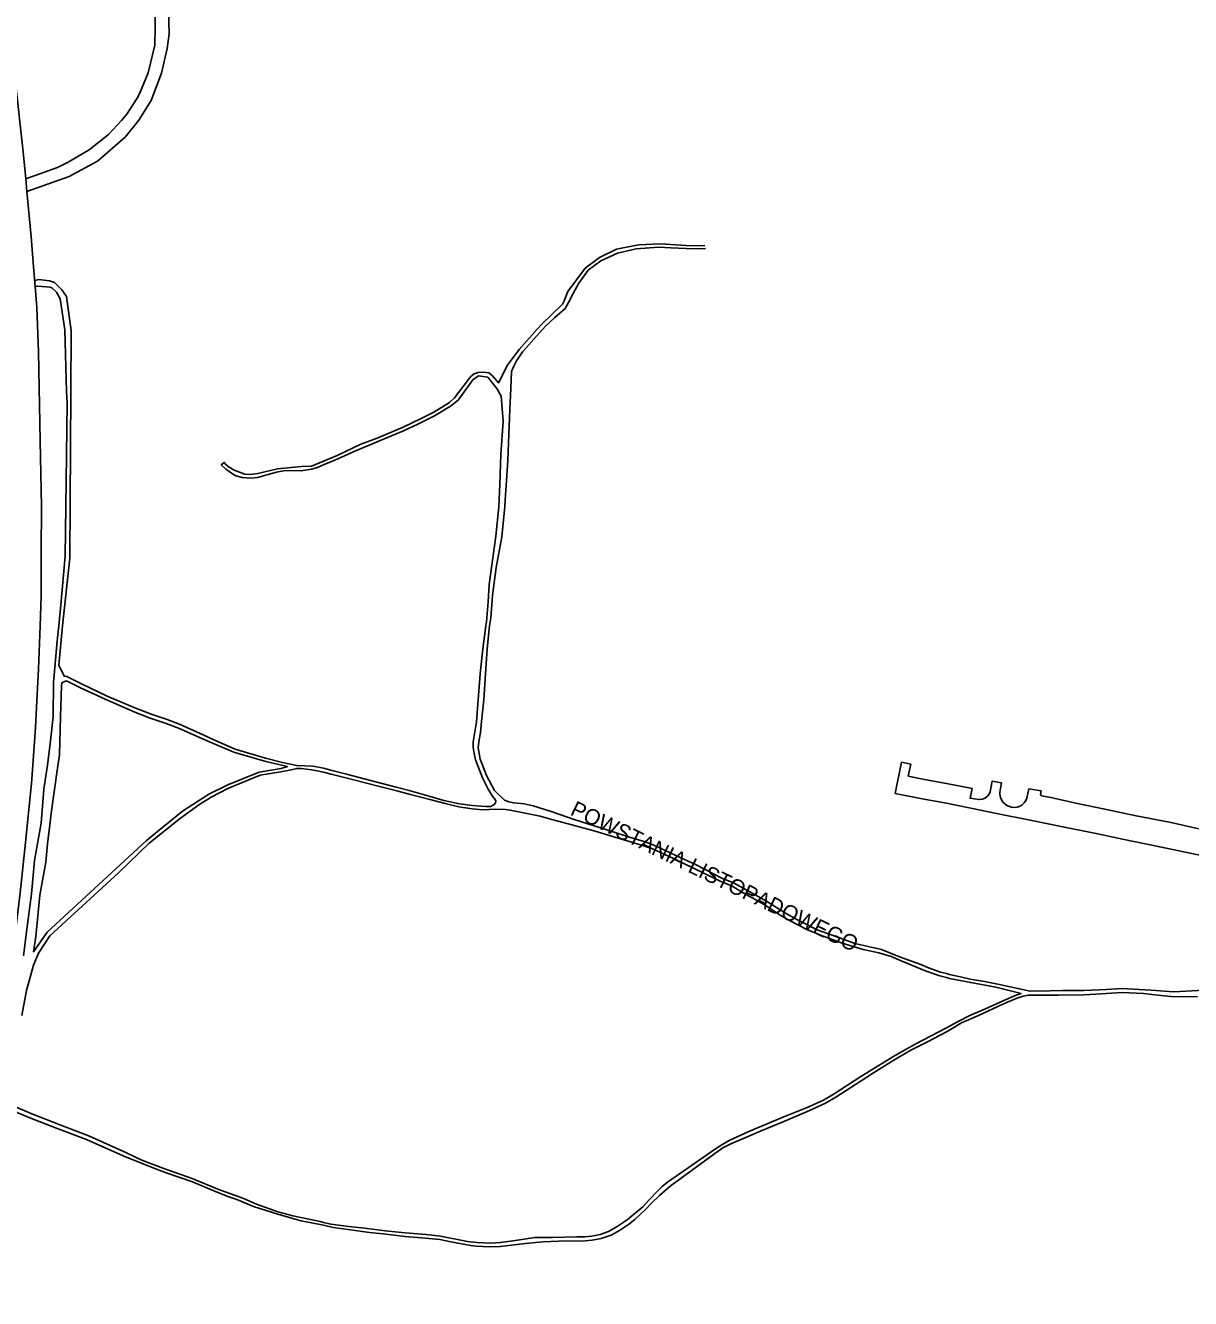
# Model space of a CAD drawing. Extents: x -304109 to -273954, y 21500 to 39796.
# Drawn here: x -302591 to -301843, y 32818 to 33635 of the extents above; entities that cross this region are included whole.
import ezdxf

# ---------------------------------------------------------------- set-up
doc = ezdxf.new("R2010")
doc.units = 0
doc.layers.add('krawedzie_ulic', color=7, linetype='Continuous')
doc.layers.add('nazwy_ulic', color=7, linetype='Continuous')

msp = doc.modelspace()

# ---------------------------------------------------------------- linework, layer by layer
at = {"layer": 'krawedzie_ulic'}
for points in [[(-302521.771, 33775.888), (-302519.203, 33769.576), (-302516.307, 33762.654), (-302514.797, 33758.709), (-302513.571, 33753.724), (-302512.645, 33750), (-302509.546, 33734.675), (-302499.914, 33660.038), (-302499.08, 33630.203), (-302500.243, 33620.623), (-302503.968, 33604.891), (-302510.691, 33587.356), (-302518.587, 33574.597), (-302527.246, 33563.77), (-302545.178, 33548.266), (-302563.293, 33538.454), (-302590.408, 33528.877)], [(-302591.152, 33537.016), (-302570.743, 33544.375), (-302563.909, 33547.705), (-302550.47, 33555.559), (-302538.048, 33565.446), (-302529.617, 33574.494), (-302526.188, 33578.561), (-302519.562, 33588.803), (-302518.141, 33591.522), (-302512.431, 33604.992), (-302508.275, 33622.832), (-302507.953, 33633.963), (-302508.223, 33657.623)], [(-302602.554, 33643.43), (-302592.734, 33554.308), (-302591.152, 33537.016)], [(-302591.153, 33537.016), (-302591.152, 33537.016)], [(-302591.152, 33537.016), (-302590.408, 33528.877)], [(-302590.408, 33528.877), (-302587.767, 33500), (-302586.063, 33480.429), (-302585.039, 33467.804)], [(-302155.081, 33494.174), (-302159.378, 33493.949), (-302167.377, 33494.253), (-302183.625, 33495.322), (-302197.735, 33494.56), (-302211.719, 33491.789), (-302222.736, 33486.567), (-302231.867, 33479.696), (-302242.982, 33464.668), (-302245.394, 33458.805), (-302246.539, 33456.634), (-302260.069, 33443.517), (-302262.852, 33440.427), (-302274.219, 33427.563), (-302281.767, 33417.394), (-302287.474, 33406.007), (-302291.708, 33410.761), (-302293.821, 33412.439), (-302297.298, 33412.813), (-302300.525, 33412.752), (-302303.154, 33411.795), (-302305.437, 33410.096), (-302306.186, 33409.114), (-302315.874, 33396.457), (-302319.061, 33393.525), (-302329.025, 33387.172), (-302337.205, 33383.21), (-302348.709, 33377.639), (-302365.567, 33370.611), (-302375.906, 33366.701), (-302391.269, 33359.35), (-302400, 33355.672), (-302407.653, 33352.553), (-302414.109, 33352.269), (-302429.537, 33350.862), (-302442.044, 33347.856), (-302447.152, 33347.167), (-302450.507, 33347.368), (-302457.394, 33349.93), (-302461.129, 33352.392), (-302462.857, 33353.865), (-302463.644, 33354.957), (-302465.653, 33353.431), (-302462.604, 33350.739), (-302458.412, 33347.591), (-302456.201, 33346.399), (-302452.211, 33345.309), (-302449.492, 33345.082), (-302446.416, 33344.829), (-302442.299, 33345.34), (-302430.174, 33348.651), (-302424.404, 33349.773), (-302414.263, 33349.551), (-302407.68, 33350.546), (-302403.791, 33351.768), (-302400, 33353.488), (-302390.661, 33357.208), (-302379.749, 33362.151), (-302373.26, 33365.017), (-302348.562, 33375.223), (-302339.359, 33379.629), (-302328.75, 33384.806), (-302318.381, 33391.026), (-302313.427, 33395.003), (-302303.966, 33407.892), (-302300.427, 33410.49), (-302294.516, 33409.729), (-302288.586, 33402.515), (-302285.854, 33397.501), (-302284.558, 33381.428), (-302285.972, 33359.952), (-302286.644, 33340.931), (-302287.411, 33326.459), (-302289.3, 33307.631), (-302293.529, 33276.587), (-302294.253, 33265.519), (-302295.331, 33252.549), (-302295.667, 33250), (-302297.616, 33235.349), (-302299.254, 33219.337), (-302300.696, 33202.619), (-302301.644, 33188.532), (-302303.946, 33175.683), (-302303.805, 33172.05), (-302303.222, 33168.021), (-302302.386, 33164.05), (-302297.75, 33152.417), (-302294.215, 33145.208), (-302291.542, 33140.977), (-302289.627, 33138.609), (-302289.374, 33137.624), (-302289.523, 33136.45), (-302290.283, 33135.287), (-302292.391, 33134.166), (-302295.668, 33134.033)], [(-302154.724, 33492.289), (-302159.148, 33492.04), (-302167.123, 33492.243), (-302176.95, 33492.722), (-302184.872, 33493.127), (-302199.113, 33492.138), (-302211.217, 33489.268), (-302221.847, 33484.473), (-302229.979, 33478.351), (-302236.055, 33469.967), (-302239.62, 33463.33), (-302242.639, 33457.677), (-302244.745, 33453.867), (-302251.632, 33447.704), (-302257.389, 33442.442), (-302264.837, 33434.126), (-302269.836, 33428.6), (-302272.081, 33425.884), (-302276.067, 33420.091), (-302278.018, 33416.432), (-302279.149, 33413.423), (-302279.645, 33402.326), (-302280.221, 33388.893), (-302281.049, 33367.562), (-302281.645, 33356.518), (-302282.279, 33346.567), (-302283.342, 33330.777), (-302283.572, 33326.664), (-302285.52, 33307.202), (-302289.172, 33287.609), (-302291.534, 33269.575), (-302292.603, 33255.31), (-302293.278, 33250), (-302294.79, 33235.216), (-302295.969, 33219.165), (-302297.06, 33202.634), (-302298.42, 33188.715), (-302299.111, 33181.704), (-302300.254, 33175.521), (-302300.545, 33171.852), (-302299.293, 33164.432), (-302297.875, 33160.526), (-302295.221, 33154.007), (-302290.205, 33144.469), (-302283.77, 33138.248), (-302281.023, 33137.198), (-302277.8, 33136.415), (-302271.199, 33135.792), (-302265.219, 33134.62), (-302253.735, 33130.891), (-302238.322, 33125.582), (-302230.761, 33123.178), (-302214.026, 33117.902), (-302203.414, 33114.481), (-302193.345, 33111.403), (-302188.364, 33109.469), (-302173.649, 33102.616), (-302160.71, 33096.584), (-302144.151, 33088.176), (-302136.188, 33084.917), (-302124.352, 33078.272), (-302115.535, 33073.408), (-302103.188, 33065.606), (-302095.583, 33061.423), (-302082.937, 33054.926), (-302068.055, 33049.527), (-302058.818, 33046.174), (-302041.558, 33042.284), (-302030.001, 33037.692), (-302016.475, 33032.59), (-302011.466, 33030.58), (-302003.821, 33027.848), (-302000, 33026.796), (-301997.99, 33026.184), (-301990.028, 33024.506), (-301984.602, 33023.318), (-301975.468, 33021.777), (-301966.946, 33020.117), (-301946.207, 33015.454), (-301933.31, 33015.797), (-301925.425, 33015.899), (-301911.54, 33015.975), (-301897.241, 33016.528), (-301887.313, 33017.367), (-301876.16, 33016.563), (-301868.385, 33016.107), (-301854.006, 33015.033), (-301830.797, 33016.412)], [(-302641.95, 32800.291), (-302633.294, 32843.377), (-302605.26, 33000), (-302602.71, 33013.863), (-302601.316, 33024.041), (-302594.692, 33078.666), (-302591.331, 33111.036), (-302587.779, 33144.801), (-302587.51, 33148.966), (-302584.907, 33184.596), (-302584.22, 33197.906), (-302583.021, 33222.265), (-302581.861, 33250), (-302581.304, 33269.052), (-302581.169, 33274.005), (-302581.174, 33297.129), (-302580.952, 33326.577), (-302581.848, 33368.847), (-302583.026, 33425.935), (-302583.958, 33454.483), (-302585.039, 33467.804)], [(-302352.345, 33146.29), (-302373.868, 33151.877), (-302385.078, 33154.8), (-302395.188, 33157.47), (-302400, 33158.722), (-302406.498, 33159.981), (-302417.075, 33160.41), (-302426.274, 33162.437), (-302437.098, 33165.129), (-302442.916, 33166.742), (-302456.763, 33170.838), (-302470.273, 33176.966), (-302477.256, 33180.056), (-302491.884, 33186.695), (-302500.317, 33189.864), (-302510.021, 33193.087), (-302520.993, 33197.38), (-302538.822, 33204.89), (-302555.403, 33212.829), (-302564.756, 33217.516), (-302566.513, 33217.813), (-302569.827, 33224.808), (-302567.577, 33250), (-302562.811, 33293.482), (-302562.135, 33400.378), (-302562.042, 33439.503), (-302565.025, 33461.451), (-302567.879, 33465.846), (-302572.614, 33470.518), (-302575.946, 33471.58), (-302582.684, 33472.305), (-302585.354, 33471.692)], [(-302565.838, 33294.774), (-302565.098, 33342.88), (-302564.616, 33393.275), (-302564.983, 33400.55), (-302566.136, 33440.004), (-302568.988, 33460.069), (-302571.384, 33464.313), (-302574.312, 33467.004), (-302575.508, 33467.46), (-302583.491, 33468.157), (-302585.039, 33467.804)], [(-302573.49, 33191.849), (-302573.327, 33213.807), (-302572.964, 33218.51), (-302570.998, 33240.55), (-302569.967, 33250), (-302568.612, 33263.581), (-302565.838, 33294.774)], [(-302586.092, 33040.885), (-302584.564, 33050.692), (-302582.15, 33077.245), (-302578.328, 33098.357), (-302577.075, 33110.045), (-302575.744, 33122.318), (-302574.549, 33131.236), (-302570.942, 33157.279), (-302569.541, 33167.29), (-302568.887, 33191.916), (-302568.153, 33211.511), (-302568.003, 33213.507), (-302565.246, 33214.726), (-302564.022, 33214.239), (-302555.945, 33210.263), (-302540.124, 33203.088), (-302521.102, 33194.686), (-302511.222, 33190.828), (-302500.959, 33187.299), (-302492.984, 33184.359), (-302478.026, 33177.745), (-302471.626, 33174.936), (-302457.556, 33168.933), (-302456.865, 33168.734), (-302436.912, 33162.993), (-302423.103, 33159.801), (-302427.171, 33158.551), (-302441.153, 33156.171), (-302461.283, 33147.909), (-302473.686, 33141.97), (-302490.407, 33131.193), (-302506.541, 33118.153), (-302513.833, 33112.015), (-302577.469, 33053.343), (-302586.092, 33040.885)], [(-302592.558, 33038.128), (-302590.607, 33053.703), (-302587.437, 33077.968), (-302585.572, 33099.516), (-302581.284, 33123.321), (-302579.494, 33145.225), (-302577.264, 33160.622), (-302575.288, 33176.273), (-302573.49, 33191.849)], [(-302593.753, 33000), (-302590.662, 33015.937), (-302586.217, 33032.295), (-302582.986, 33040.003), (-302575.635, 33051.064), (-302531.614, 33091.443), (-302511.874, 33110.592), (-302491.674, 33126.562), (-302479.3, 33135.656), (-302472.083, 33140.165), (-302461.307, 33145.671), (-302440.719, 33154.136), (-302427.423, 33156.388), (-302419.695, 33157.947), (-302417.08, 33158.504), (-302414.359, 33158.498), (-302407.496, 33157.67), (-302400, 33156.129), (-302394.972, 33154.882), (-302384.84, 33152.365), (-302364.778, 33147.249), (-302352.774, 33144.092), (-302344.968, 33142.05), (-302331.734, 33138.517), (-302321.807, 33136.071), (-302313.058, 33133.926), (-302304.583, 33132.613), (-302297.678, 33132.05), (-302289.599, 33132.329), (-302283.036, 33132.24), (-302280.075, 33131.78), (-302260.779, 33127.815), (-302253.407, 33125.838), (-302240.404, 33122.401), (-302225.503, 33118.275), (-302210.646, 33113.867), (-302201.217, 33110.976), (-302189.094, 33107.136), (-302175.307, 33100.744), (-302155.335, 33091.073), (-302145.732, 33086.28), (-302137.535, 33082.849), (-302130.467, 33078.78), (-302117.033, 33071.234), (-302106.641, 33064.375), (-302100.217, 33060.671), (-302089.605, 33055.19), (-302080.714, 33051.421), (-302066.962, 33046.452), (-302057.658, 33043.482), (-302053.459, 33042.316), (-302043.313, 33040.257), (-302035.52, 33037.731), (-302029.022, 33035.097), (-302012.86, 33028.332), (-302004.089, 33025.298), (-302000, 33024.354), (-301997.973, 33023.667), (-301984.301, 33021.052), (-301968.294, 33018.126), (-301952.024, 33014.003), (-301955.24, 33013.079), (-301963.119, 33009.545), (-301974.913, 33004.257), (-301984.968, 33000), (-301992.302, 32996.154), (-302000, 32991.932), (-302019.994, 32981.547), (-302025.414, 32978.556), (-302033.289, 32974.116), (-302054.908, 32960.674), (-302071.926, 32949.648), (-302078.857, 32945.554), (-302089.813, 32940.638), (-302091.547, 32940.047), (-302104.386, 32934.923), (-302126.801, 32925.529), (-302139.495, 32919.667), (-302144.252, 32916.897), (-302148.961, 32913.846), (-302170.624, 32898.626), (-302178.969, 32892.971), (-302182.456, 32890.061), (-302185.205, 32887.345), (-302190.73, 32881.559), (-302194.869, 32877.106), (-302204.996, 32868.802), (-302212.111, 32864.151), (-302216.869, 32861.253), (-302222.278, 32859.329), (-302227.703, 32858.243), (-302232.078, 32857.908), (-302237.29, 32857.76), (-302252.849, 32857.492), (-302264.466, 32857.336)], [(-302024.469, 33153.479), (-302022.834, 33161.208), (-302028.807, 33162.496), (-302032.83, 33142.35), (-302015.504, 33138.982), (-302000, 33136.216), (-301994.76, 33135.157)], [(-301833.122, 33118.721), (-301856.702, 33123.955), (-301878.006, 33128.194), (-301898.192, 33132.367), (-301916.855, 33136.292), (-301932.827, 33139.979), (-301938.839, 33141.048), (-301939.617, 33141.82), (-301939.154, 33144.127), (-301946.995, 33145.422), (-301948.293, 33139.542), (-301948.931, 33137.889), (-301949.923, 33136.421), (-301951.218, 33135.211), (-301952.66, 33134.362), (-301954.449, 33133.733), (-301956.331, 33133.492), (-301958.221, 33133.651), (-301958.897, 33133.807), (-301960.704, 33134.518), (-301962.327, 33135.583), (-301963.698, 33136.957), (-301964.461, 33138.047), (-301965.205, 33139.937), (-301965.565, 33141.935), (-301965.596, 33142.586), (-301965.338, 33144.873), (-301965.148, 33145.681), (-301964.515, 33149.231), (-301970.475, 33150.451), (-301971.864, 33143.556), (-301972.524, 33142.043), (-301973.528, 33140.732), (-301974.817, 33139.7), (-301975.198, 33139.481), (-301976.876, 33138.81), (-301978.661, 33138.524), (-301979.051, 33138.514), (-301984.711, 33139.349), (-301983.482, 33145.687), (-302000, 33148.924), (-302013.037, 33151.248), (-302024.469, 33153.479)], [(-302295.668, 33134.033), (-302304.23, 33134.784), (-302312.598, 33135.896), (-302322.692, 33137.931), (-302331.502, 33140.431), (-302345, 33144.364), (-302352.345, 33146.29)], [(-301994.76, 33135.157), (-301983.145, 33132.771), (-301967.727, 33129.574), (-301946.144, 33125.281), (-301925.273, 33120.946), (-301903.841, 33116.757), (-301886.927, 33113.21), (-301862.914, 33108.123), (-301843.336, 33104.11), (-301821.83, 33099.717)], [(-302586.096, 33040.588), (-302586.092, 33040.885)], [(-301838.765, 33011.94), (-301855.748, 33012.208), (-301866.187, 33013.105), (-301873.421, 33014.113), (-301887.146, 33014.594), (-301904.094, 33013.693), (-301911.652, 33013.282), (-301927.752, 33013.031), (-301947.512, 33012.878), (-301950.571, 33012.333), (-301955.066, 33010.916), (-301963.711, 33007.138), (-301979.297, 33000), (-301990.238, 32995.272), (-301997.366, 32990.845), (-302000, 32989.467), (-302011.766, 32983.239), (-302022.755, 32977.638), (-302033.623, 32971.35), (-302046.851, 32963.028), (-302054.708, 32957.927), (-302070.881, 32947.553), (-302077.555, 32943.685), (-302085.858, 32939.707), (-302091.321, 32937.376), (-302104.291, 32931.872), (-302118.867, 32925.877), (-302126.808, 32922.48), (-302138.324, 32917.469), (-302143.434, 32914.906), (-302148.734, 32911.277), (-302158.261, 32904.365), (-302169.456, 32896.098), (-302177.242, 32890.438), (-302184.245, 32884.337), (-302189.228, 32879.384), (-302193.26, 32875.462), (-302199.961, 32869.003), (-302204.189, 32865.795), (-302209.77, 32861.966), (-302215.139, 32859.024), (-302221.543, 32856.678), (-302227.476, 32855.648), (-302231.954, 32855.264), (-302249.037, 32855.013), (-302259.207, 32854.714), (-302270.3, 32853.586), (-302286.41, 32851.648), (-302293.351, 32851.391), (-302301.811, 32851.836), (-302305.516, 32852.358), (-302318.1, 32854.55), (-302325.2, 32856.149), (-302336.956, 32857.29), (-302347.47, 32858.164), (-302361.687, 32859.712), (-302370.446, 32860.694), (-302384.102, 32862.49), (-302393.644, 32863.862), (-302400, 32865.273), (-302414.324, 32868.227), (-302428.633, 32872.172), (-302444.967, 32877.348), (-302455.663, 32881.908), (-302460.761, 32883.615), (-302468.9, 32886.711), (-302484.158, 32893.229), (-302500.287, 32898.735), (-302508.933, 32902.012), (-302528.58, 32909.826), (-302552.048, 32920.305), (-302572.079, 32927.816), (-302588.457, 32934.136), (-302602.854, 32940.217)], [(-302307.446, 32854.92), (-302324.898, 32858.281), (-302334.013, 32859.267), (-302347.446, 32860.4), (-302360.345, 32861.705), (-302366.691, 32862.459), (-302373.519, 32863.319), (-302383.7, 32864.392), (-302395.273, 32866.065), (-302400, 32867.128), (-302402.104, 32867.7), (-302419.667, 32871.358), (-302429.182, 32873.878), (-302443.078, 32878.812), (-302451.797, 32882.598), (-302467.873, 32888.459), (-302484.222, 32895.263), (-302502.48, 32901.747), (-302516.678, 32907.115), (-302526.484, 32911.822), (-302550.257, 32922.455), (-302568.586, 32929.626), (-302587.247, 32936.748), (-302602.175, 32943.213)], [(-302264.466, 32857.336), (-302271.187, 32856.289), (-302278.365, 32855.298), (-302286.257, 32854.136), (-302292.692, 32853.722), (-302301.456, 32854.17), (-302307.446, 32854.92)]]:
    msp.add_lwpolyline(points, dxfattribs=at)

# ---------------------------------------------------------------- texts
at = {"layer": 'nazwy_ulic'}
msp.add_text('POWSTANIA LISTOPADOWEGO', height=10, rotation=334.091692, dxfattribs=at).set_placement((-302242.146, 33129.117))

doc.saveas('drawing.dxf')
